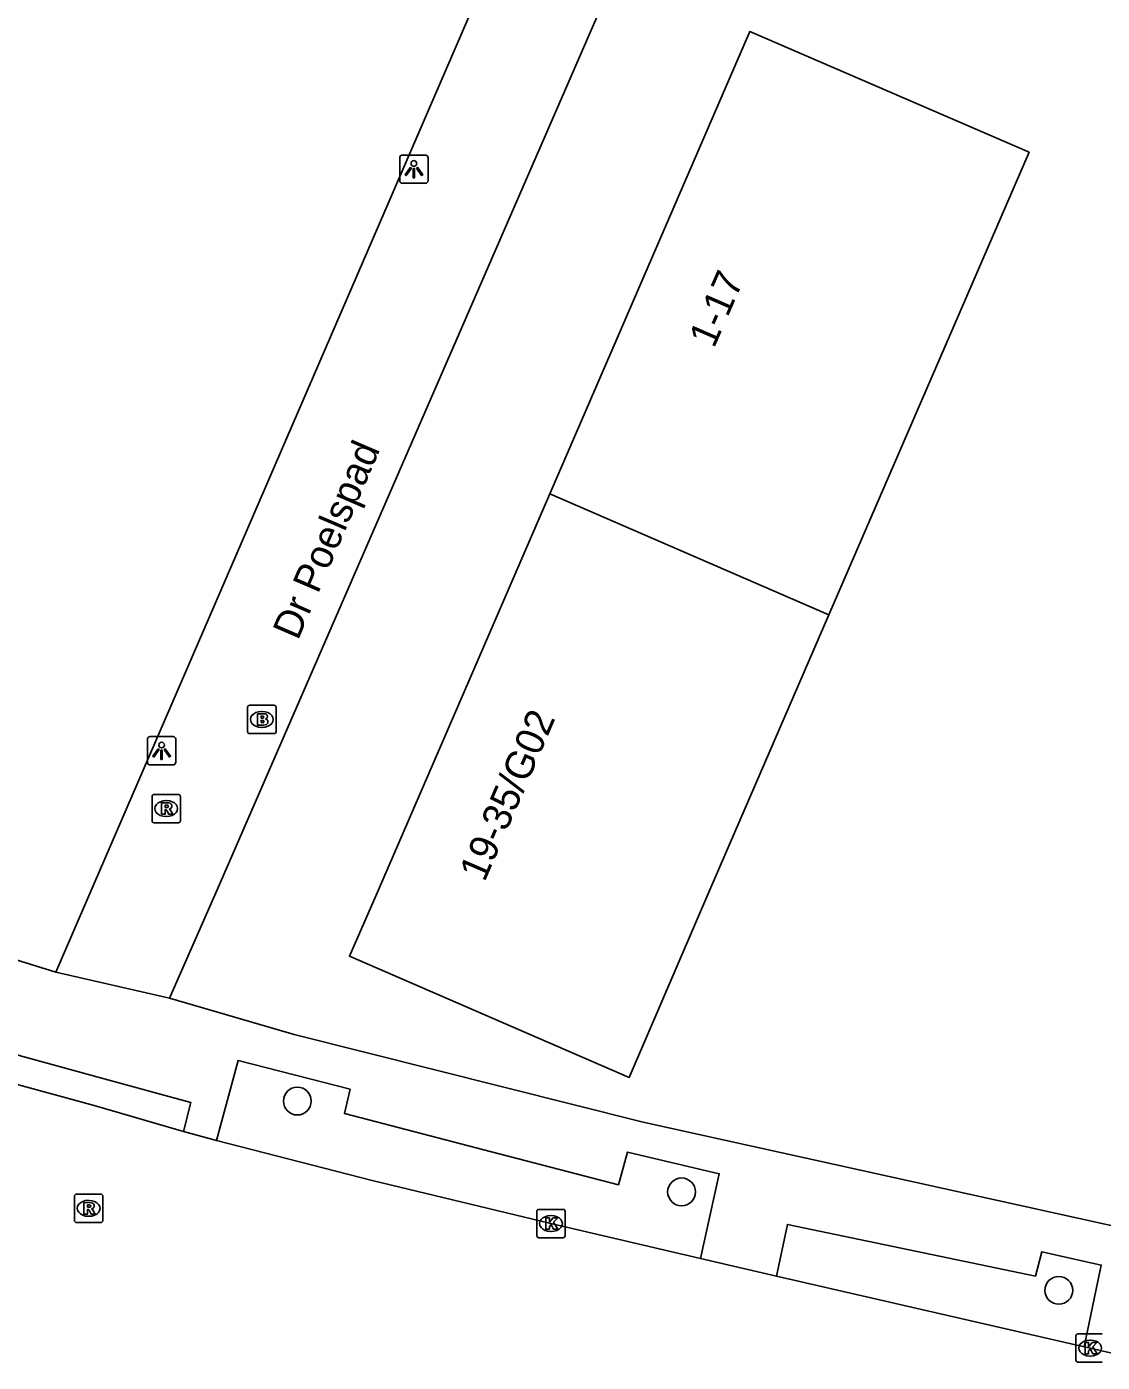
# Model space of a CAD drawing. Extents: x 162812 to 163818, y 381639 to 382470.
# Drawn here: x 163581.23 to 163619.08, y 381733.37 to 381780.37 of the extents above; entities that cross this region are included whole.
import ezdxf

# ---------------------------------------------------------------- set-up
doc = ezdxf.new("R2010")
doc.units = 0
for name, color, linetype in [('IMGEO_Boom', 7, 'Continuous'), ('IMGEO_Brandkraan', 7, 'Continuous'), ('IMGEO_Kolk', 7, 'Continuous'), ('IMGEO_Lichtpunt', 7, 'Continuous'), ('IMGEO_Openbare_ruimte_label', 7, 'Continuous'), ('IMGEO_Pand', 7, 'Continuous'), ('IMGEO_Pand_nummerreeks', 7, 'Continuous'), ('IMGEO_Rijbaan_lokaal_open', 7, 'Continuous'), ('IMGEO_Rioolput', 7, 'Continuous'), ('IMGEO_Voetpad_open', 7, 'Continuous')]:
    doc.layers.add(name, color=color, linetype=linetype)

msp = doc.modelspace()

# ---------------------------------------------------------------- linework, layer by layer
at = {"layer": 'IMGEO_Boom'}
for centre in [(163590.751, 381742.565), (163604.273, 381739.37), (163617.551, 381735.905)]:
    msp.add_circle(centre, 0.489, dxfattribs=at)
at = {"layer": 'IMGEO_Brandkraan'}
for p, q in [((163589.001, 381755.571), (163589.001, 381756.423)), ((163589.076, 381756.497), (163589.928, 381756.497)), ((163590.002, 381756.423), (163590.002, 381755.571)), ((163589.489, 381756.277), (163589.514, 381756.277)), ((163589.928, 381755.497), (163589.076, 381755.497)), ((163589.512, 381755.717), (163589.487, 381755.717))]:
    msp.add_line(p, q, dxfattribs=at)
for points in [[(163589.001, 381755.571), (163589.001, 381756.423)], [(163589.076, 381756.497), (163589.928, 381756.497)], [(163590.002, 381756.423), (163590.002, 381755.571)], [(163589.349, 381756.197), (163589.349, 381755.797), (163589.562, 381755.797)], [(163589.58, 381756.197), (163589.349, 381756.197)], [(163589.528, 381756.116), (163589.474, 381756.116), (163589.474, 381756.04)], [(163589.474, 381756.04), (163589.527, 381756.04)], [(163589.536, 381755.964), (163589.474, 381755.964), (163589.474, 381755.883)], [(163589.928, 381755.497), (163589.076, 381755.497)], [(163589.474, 381755.883), (163589.536, 381755.883)]]:
    msp.add_lwpolyline(points, dxfattribs=at)
for centre, radius, start, end in [((163589.078, 381756.421), 0.0765, 91.552, 178.448), ((163589.078, 381756.421), 0.0765, 91.552, 178.448), ((163589.926, 381756.421), 0.0765, 1.552, 88.448), ((163589.926, 381756.421), 0.0765, 1.552, 88.448), ((163589.529, 381756.078), 0.0379, 267.8285, 90.9355), ((163589.537, 381755.923), 0.0404, 269.8759, 90.5077), ((163589.584, 381756.052), 0.145, 59.4692, 91.5367), ((163589.609, 381756.099), 0.0922, 285.5137, 58.1501), ((163589.614, 381755.907), 0.105, 301.3115, 78.989), ((163589.078, 381755.573), 0.0765, 181.552, 268.448), ((163589.078, 381755.573), 0.0765, 181.552, 268.448), ((163589.568, 381756.048), 0.251, 268.6676, 293.5347), ((163589.926, 381755.573), 0.0765, 271.552, 358.448), ((163589.926, 381755.573), 0.0765, 271.552, 358.448)]:
    msp.add_arc(centre, radius, start, end, dxfattribs=at)
for centre, major_axis, ratio, start_param, end_param in [((163589.488, 381755.997), (-0.387, 0.002), 0.722429, 4.712389, 7.853982), ((163589.513, 381755.997), (-0.39, 0.002), 0.717154, 1.570796, 4.712389)]:
    msp.add_ellipse(centre, major_axis=major_axis, ratio=ratio, start_param=start_param, end_param=end_param, dxfattribs=at)
at = {"layer": 'IMGEO_Kolk'}
for p, q in [((163599.176, 381737.829), (163599.176, 381738.681)), ((163599.251, 381738.755), (163600.103, 381738.755)), ((163600.177, 381738.681), (163600.177, 381737.829)), ((163599.664, 381738.535), (163599.689, 381738.535)), ((163600.103, 381737.755), (163599.251, 381737.755)), ((163599.687, 381737.975), (163599.662, 381737.975)), ((163618.229, 381734.374), (163619.081, 381734.374)), ((163618.154, 381733.448), (163618.154, 381734.3)), ((163618.642, 381734.154), (163618.667, 381734.154)), ((163618.665, 381733.594), (163618.64, 381733.594)), ((163619.081, 381733.374), (163618.229, 381733.374))]:
    msp.add_line(p, q, dxfattribs=at)
for points in [[(163599.176, 381737.829), (163599.176, 381738.681)], [(163599.251, 381738.755), (163600.103, 381738.755)], [(163600.177, 381738.681), (163600.177, 381737.829)], [(163599.497, 381738.455), (163599.62, 381738.455), (163599.62, 381738.304), (163599.75, 381738.455), (163599.914, 381738.455), (163599.768, 381738.304), (163599.921, 381738.055), (163599.769, 381738.055), (163599.684, 381738.219), (163599.62, 381738.152), (163599.62, 381738.055), (163599.497, 381738.055), (163599.497, 381738.455)], [(163600.103, 381737.755), (163599.251, 381737.755)], [(163618.229, 381734.374), (163619.081, 381734.374)], [(163618.154, 381733.448), (163618.154, 381734.3)], [(163618.475, 381734.074), (163618.598, 381734.074), (163618.598, 381733.923), (163618.728, 381734.074), (163618.892, 381734.074), (163618.746, 381733.923), (163618.899, 381733.674), (163618.747, 381733.674), (163618.662, 381733.838), (163618.598, 381733.771), (163618.598, 381733.674), (163618.475, 381733.674), (163618.475, 381734.074)], [(163619.081, 381733.374), (163618.229, 381733.374)]]:
    msp.add_lwpolyline(points, dxfattribs=at)
for centre, start, end in [((163599.253, 381738.679), 91.552, 178.448), ((163599.253, 381738.679), 91.552, 178.448), ((163600.101, 381738.679), 1.552, 88.448), ((163600.101, 381738.679), 1.552, 88.448), ((163599.253, 381737.831), 181.552, 268.448), ((163599.253, 381737.831), 181.552, 268.448), ((163600.101, 381737.831), 271.552, 358.448), ((163600.101, 381737.831), 271.552, 358.448), ((163618.231, 381734.298), 91.552, 178.448), ((163618.231, 381734.298), 91.552, 178.448), ((163618.231, 381733.45), 181.552, 268.448), ((163618.231, 381733.45), 181.552, 268.448)]:
    msp.add_arc(centre, 0.0765, start, end, dxfattribs=at)
for centre, major_axis, ratio, start_param, end_param in [((163599.663, 381738.255), (-0.387, 0.002), 0.722429, 4.712389, 7.853982), ((163599.688, 381738.255), (-0.39, 0.002), 0.717154, 1.570796, 4.712389), ((163618.641, 381733.874), (-0.387, 0.002), 0.722429, 4.712389, 7.853982), ((163618.666, 381733.874), (-0.39, 0.002), 0.717154, 1.570796, 4.712389)]:
    msp.add_ellipse(centre, major_axis=major_axis, ratio=ratio, start_param=start_param, end_param=end_param, dxfattribs=at)
at = {"layer": 'IMGEO_Lichtpunt'}
for p, q in [((163594.354, 381775.764), (163594.354, 381774.957)), ((163594.354, 381775.764), (163594.354, 381774.957)), ((163595.256, 381775.859), (163594.448, 381775.859)), ((163595.256, 381775.859), (163594.448, 381775.859)), ((163595.35, 381774.957), (163595.35, 381775.764)), ((163595.35, 381774.957), (163595.35, 381775.764)), ((163594.448, 381774.863), (163595.256, 381774.863)), ((163594.448, 381774.863), (163595.256, 381774.863)), ((163585.476, 381755.297), (163585.476, 381754.49)), ((163585.476, 381755.297), (163585.476, 381754.49)), ((163586.378, 381755.392), (163585.57, 381755.392)), ((163586.378, 381755.392), (163585.57, 381755.392)), ((163586.472, 381754.49), (163586.472, 381755.297)), ((163586.472, 381754.49), (163586.472, 381755.297)), ((163585.57, 381754.396), (163586.378, 381754.396)), ((163585.57, 381754.396), (163586.378, 381754.396))]:
    msp.add_line(p, q, dxfattribs=at)
for points in [[(163594.728, 381775.428), (163594.767, 381775.4), (163594.579, 381775.138), (163594.541, 381775.165), (163594.728, 381775.428)], [(163594.83, 381775.38), (163594.877, 381775.38), (163594.877, 381775.058), (163594.83, 381775.058), (163594.83, 381775.38)], [(163594.94, 381775.4), (163594.978, 381775.427), (163595.165, 381775.165), (163595.126, 381775.137), (163594.94, 381775.4)], [(163585.85, 381754.961), (163585.889, 381754.933), (163585.701, 381754.671), (163585.663, 381754.698), (163585.85, 381754.961)], [(163585.952, 381754.913), (163585.999, 381754.913), (163585.999, 381754.591), (163585.952, 381754.591), (163585.952, 381754.913)], [(163586.062, 381754.933), (163586.1, 381754.96), (163586.287, 381754.698), (163586.248, 381754.67), (163586.062, 381754.933)]]:
    msp.add_lwpolyline(points, dxfattribs=at)
for centre in [(163594.853, 381775.562), (163585.975, 381755.095)]:
    msp.add_circle(centre, 0.0994, dxfattribs=at)
for centre, start, end in [((163594.448, 381775.764), 90, 180), ((163594.448, 381775.764), 90, 180), ((163595.256, 381775.764), 0, 90), ((163595.256, 381775.764), 0, 90), ((163594.448, 381774.957), 180, 270), ((163594.448, 381774.957), 180, 270), ((163595.256, 381774.957), 270, 0), ((163595.256, 381774.957), 270, 360), ((163585.57, 381755.297), 90, 180), ((163585.57, 381755.297), 90, 180), ((163586.378, 381755.297), 0, 90), ((163586.378, 381755.297), 0, 90), ((163585.57, 381754.49), 180, 270), ((163585.57, 381754.49), 180, 270), ((163586.378, 381754.49), 270, 0), ((163586.378, 381754.49), 270, 360)]:
    msp.add_arc(centre, 0.0946, start, end, dxfattribs=at)
at = {"layer": 'IMGEO_Pand'}
for points in [[(163599.638, 381763.935), (163606.682, 381780.206), (163616.503, 381775.954), (163609.459, 381759.683)], [(163609.459, 381759.683), (163605.267, 381750), (163602.428, 381743.397), (163592.581, 381747.663), (163593.605, 381750), (163599.638, 381763.935)], [(163599.638, 381763.935), (163609.459, 381759.683)]]:
    msp.add_lwpolyline(points, dxfattribs=at)
at = {"layer": 'IMGEO_Rijbaan_lokaal_open'}
for points in [[(163586.747, 381741.5), (163587.004, 381742.515), (163583.828, 381743.38), (163580.269, 381744.362), (163579.941, 381743.413)], [(163586.747, 381741.5), (163583.595, 381742.406), (163579.941, 381743.413)], [(163587.91, 381741.175), (163586.747, 381741.5)], [(163604.938, 381737.03), (163599.677, 381738.255), (163593.39, 381739.771), (163587.91, 381741.175)], [(163607.616, 381736.403), (163604.938, 381737.03)], [(163618.438, 381733.915), (163607.616, 381736.403)], [(163619.782, 381733.618), (163618.655, 381733.874), (163618.438, 381733.915)]]:
    msp.add_lwpolyline(points, dxfattribs=at)
at = {"layer": 'IMGEO_Rioolput'}
for p, q in [((163585.636, 381752.433), (163585.636, 381753.285)), ((163585.711, 381753.359), (163586.563, 381753.359)), ((163586.124, 381753.139), (163586.149, 381753.139)), ((163586.637, 381753.285), (163586.637, 381752.433)), ((163586.563, 381752.359), (163585.711, 381752.359)), ((163586.147, 381752.579), (163586.122, 381752.579)), ((163582.905, 381738.365), (163582.905, 381739.217)), ((163582.98, 381739.291), (163583.832, 381739.291)), ((163583.393, 381739.071), (163583.418, 381739.071)), ((163583.906, 381739.217), (163583.906, 381738.365)), ((163583.832, 381738.291), (163582.98, 381738.291)), ((163583.416, 381738.511), (163583.391, 381738.511))]:
    msp.add_line(p, q, dxfattribs=at)
for points in [[(163585.636, 381752.433), (163585.636, 381753.285)], [(163585.711, 381753.359), (163586.563, 381753.359)], [(163586.637, 381753.285), (163586.637, 381752.433)], [(163586.225, 381753.057), (163585.973, 381753.059), (163585.973, 381752.659)], [(163585.973, 381752.659), (163586.097, 381752.659), (163586.097, 381752.821), (163586.108, 381752.821)], [(163586.151, 381752.978), (163586.097, 381752.978), (163586.097, 381752.897)], [(163586.097, 381752.897), (163586.149, 381752.897)], [(163586.155, 381752.792), (163586.226, 381752.659), (163586.366, 381752.659), (163586.301, 381752.785)], [(163586.563, 381752.359), (163585.711, 381752.359)], [(163582.905, 381738.365), (163582.905, 381739.217)], [(163582.98, 381739.291), (163583.832, 381739.291)], [(163583.906, 381739.217), (163583.906, 381738.365)], [(163583.494, 381738.989), (163583.242, 381738.991), (163583.242, 381738.591)], [(163583.242, 381738.591), (163583.366, 381738.591), (163583.366, 381738.753), (163583.377, 381738.753)], [(163583.42, 381738.91), (163583.366, 381738.91), (163583.366, 381738.829)], [(163583.366, 381738.829), (163583.418, 381738.829)], [(163583.424, 381738.724), (163583.495, 381738.591), (163583.635, 381738.591), (163583.57, 381738.717)], [(163583.832, 381738.291), (163582.98, 381738.291)]]:
    msp.add_lwpolyline(points, dxfattribs=at)
for centre, radius, start, end in [((163585.713, 381753.283), 0.0765, 91.552, 178.448), ((163585.713, 381753.283), 0.0765, 91.552, 178.448), ((163586.561, 381753.283), 0.0765, 1.552, 88.448), ((163586.561, 381753.283), 0.0765, 1.552, 88.448), ((163586.107, 381752.768), 0.0533, 26.0293, 88.6989), ((163586.133, 381753.086), 0.19, 274.7715, 282.9687), ((163586.157, 381752.882), 0.0964, 77.0061, 93.1865), ((163586.171, 381752.939), 0.0378, 276.6634, 79.6772), ((163586.224, 381752.947), 0.109, 350.3612, 89.416), ((163586.222, 381752.947), 0.112, 277.5842, 350.9817), ((163586.206, 381752.732), 0.108, 29.5134, 73.7905), ((163585.713, 381752.435), 0.0765, 181.552, 268.448), ((163585.713, 381752.435), 0.0765, 181.552, 268.448), ((163586.561, 381752.435), 0.0765, 271.552, 358.448), ((163586.561, 381752.435), 0.0765, 271.552, 358.448), ((163582.982, 381739.215), 0.0765, 91.552, 178.448), ((163582.982, 381739.215), 0.0765, 91.552, 178.448), ((163583.83, 381739.215), 0.0765, 1.552, 88.448), ((163583.83, 381739.215), 0.0765, 1.552, 88.448), ((163583.376, 381738.7), 0.0533, 26.0293, 88.6989), ((163583.402, 381739.018), 0.19, 274.7715, 282.9687), ((163583.426, 381738.814), 0.0964, 77.0061, 93.1865), ((163583.44, 381738.871), 0.0378, 276.6634, 79.6772), ((163583.493, 381738.879), 0.109, 350.3612, 89.416), ((163583.491, 381738.879), 0.112, 277.5842, 350.9817), ((163583.475, 381738.664), 0.108, 29.5134, 73.7905), ((163582.982, 381738.367), 0.0765, 181.552, 268.448), ((163582.982, 381738.367), 0.0765, 181.552, 268.448), ((163583.83, 381738.367), 0.0765, 271.552, 358.448), ((163583.83, 381738.367), 0.0765, 271.552, 358.448)]:
    msp.add_arc(centre, radius, start, end, dxfattribs=at)
for centre, major_axis, ratio, start_param, end_param in [((163586.123, 381752.859), (-0.387, 0.002), 0.722429, 4.712389, 7.853982), ((163586.148, 381752.859), (-0.39, 0.002), 0.717154, 1.570796, 4.712389), ((163583.392, 381738.791), (-0.387, 0.002), 0.722429, 4.712389, 7.853982), ((163583.417, 381738.791), (-0.39, 0.002), 0.717154, 1.570796, 4.712389)]:
    msp.add_ellipse(centre, major_axis=major_axis, ratio=ratio, start_param=start_param, end_param=end_param, dxfattribs=at)
at = {"layer": 'IMGEO_Voetpad_open'}
for points in [[(163599.635, 381787.326), (163582.254, 381747.105)], [(163603.532, 381785.876), (163587.927, 381750), (163586.254, 381746.19)], [(163582.254, 381747.105), (163572.94, 381750), (163559.284, 381754.018), (163540.09, 381760.758)], [(163586.254, 381746.19), (163582.254, 381747.105)], [(163586.254, 381746.19), (163590.638, 381744.904), (163602.925, 381741.828), (163621.14, 381737.802)], [(163604.938, 381737.03), (163605.598, 381740.007), (163602.365, 381740.77), (163602.052, 381739.619), (163597.588, 381740.775), (163592.41, 381742.125), (163592.609, 381742.983), (163588.666, 381743.998), (163587.91, 381741.175)], [(163618.438, 381733.915), (163619.047, 381736.797), (163616.949, 381737.264), (163616.728, 381736.405), (163607.997, 381738.227), (163607.616, 381736.403)]]:
    msp.add_lwpolyline(points, dxfattribs=at)

# ---------------------------------------------------------------- texts
at = {"layer": 'IMGEO_Openbare_ruimte_label'}
msp.add_text('Dr Poelspad', height=1, rotation=66.7412, dxfattribs=at).set_placement((163590.771, 381758.752))
at = {"layer": 'IMGEO_Pand_nummerreeks'}
for s, rotation, p in [('1-17', 66.3808, (163605.414, 381769.032)), ('19-35/G02', 66.6148, (163597.338, 381750.246))]:
    msp.add_text(s, height=1, rotation=rotation, dxfattribs=at).set_placement(p)

doc.saveas('drawing.dxf')
